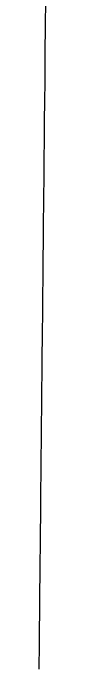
# Model space of a CAD drawing. Extents: x -7.3 to 34, y 0 to 22.
# Drawn here: x 33.16381 to 33.16399, y 3.8867 to 3.9044 of the extents above; entities that cross this region are included whole.
import ezdxf

# ---------------------------------------------------------------- set-up
doc = ezdxf.new("R2010")
doc.units = 0
doc.layers.add('SH_Data', color=7, linetype='Continuous')

msp = doc.modelspace()

# ---------------------------------------------------------------- linework, layer by layer
at = {"layer": 'SH_Data'}
for p, q in [((33.163983, 3.904047), (33.16399, 3.904763)), ((33.163976, 3.903334), (33.163983, 3.904047)), ((33.163969, 3.902625), (33.163976, 3.903334)), ((33.163962, 3.90192), (33.163969, 3.902625)), ((33.163959, 3.901569), (33.163962, 3.90192)), ((33.163955, 3.901219), (33.163959, 3.901569)), ((33.163952, 3.900871), (33.163955, 3.901219)), ((33.163949, 3.900524), (33.163952, 3.900871)), ((33.163945, 3.900178), (33.163949, 3.900524)), ((33.163942, 3.899834), (33.163945, 3.900178)), ((33.163938, 3.899491), (33.163942, 3.899834)), ((33.163935, 3.899149), (33.163938, 3.899491)), ((33.163932, 3.89881), (33.163935, 3.899149)), ((33.163928, 3.898471), (33.163932, 3.89881)), ((33.163925, 3.898134), (33.163928, 3.898471)), ((33.163922, 3.897799), (33.163925, 3.898134)), ((33.163918, 3.897466), (33.163922, 3.897799)), ((33.163915, 3.897135), (33.163918, 3.897466)), ((33.163912, 3.896805), (33.163915, 3.897135)), ((33.163909, 3.896477), (33.163912, 3.896805)), ((33.163906, 3.896151), (33.163909, 3.896477)), ((33.163902, 3.895828), (33.163906, 3.896151)), ((33.163899, 3.895506), (33.163902, 3.895828)), ((33.163896, 3.895186), (33.163899, 3.895506)), ((33.163893, 3.894869), (33.163896, 3.895186)), ((33.16389, 3.894553), (33.163893, 3.894869)), ((33.163887, 3.89424), (33.16389, 3.894553)), ((33.163884, 3.893929), (33.163887, 3.89424)), ((33.163881, 3.893621), (33.163884, 3.893929)), ((33.163878, 3.893314), (33.163881, 3.893621)), ((33.163875, 3.893011), (33.163878, 3.893314)), ((33.163872, 3.892709), (33.163875, 3.893011)), ((33.163869, 3.892411), (33.163872, 3.892709)), ((33.163866, 3.892115), (33.163869, 3.892411)), ((33.163863, 3.891821), (33.163866, 3.892115)), ((33.16386, 3.891531), (33.163863, 3.891821)), ((33.163857, 3.891242), (33.16386, 3.891531)), ((33.163854, 3.890957), (33.163857, 3.891242)), ((33.163852, 3.890675), (33.163854, 3.890957)), ((33.163849, 3.890395), (33.163852, 3.890675)), ((33.163846, 3.890119), (33.163849, 3.890395)), ((33.163844, 3.889845), (33.163846, 3.890119)), ((33.163841, 3.889575), (33.163844, 3.889845)), ((33.163838, 3.889307), (33.163841, 3.889575)), ((33.163836, 3.889043), (33.163838, 3.889307)), ((33.163833, 3.888782), (33.163836, 3.889043)), ((33.163831, 3.888524), (33.163833, 3.888782)), ((33.163828, 3.888269), (33.163831, 3.888524)), ((33.163826, 3.888018), (33.163828, 3.888269)), ((33.163823, 3.88777), (33.163826, 3.888018)), ((33.163821, 3.887526), (33.163823, 3.88777)), ((33.163818, 3.887285), (33.163821, 3.887526)), ((33.163816, 3.887048), (33.163818, 3.887285)), ((33.163814, 3.886814), (33.163816, 3.887048)), ((33.163811, 3.886584), (33.163814, 3.886814))]:
    msp.add_line(p, q, dxfattribs=at)
msp.add_lwpolyline([(33.163811, 3.886584), (33.163814, 3.886814), (33.163816, 3.887048), (33.163818, 3.887285), (33.163821, 3.887526), (33.163823, 3.88777), (33.163826, 3.888018), (33.163828, 3.888269), (33.163831, 3.888524), (33.163833, 3.888782), (33.163836, 3.889043), (33.163838, 3.889307), (33.163841, 3.889575), (33.163844, 3.889845), (33.163846, 3.890119), (33.163849, 3.890395), (33.163852, 3.890675), (33.163854, 3.890957), (33.163857, 3.891242), (33.16386, 3.891531), (33.163863, 3.891821), (33.163866, 3.892115), (33.163869, 3.892411), (33.163872, 3.892709), (33.163875, 3.893011), (33.163878, 3.893314), (33.163881, 3.893621), (33.163884, 3.893929), (33.163887, 3.89424), (33.16389, 3.894553), (33.163893, 3.894869), (33.163896, 3.895186), (33.163899, 3.895506), (33.163902, 3.895828), (33.163906, 3.896151), (33.163909, 3.896477), (33.163912, 3.896805), (33.163915, 3.897135), (33.163918, 3.897466), (33.163922, 3.897799), (33.163925, 3.898134), (33.163928, 3.898471), (33.163932, 3.89881), (33.163935, 3.899149), (33.163938, 3.899491), (33.163942, 3.899834), (33.163945, 3.900178), (33.163949, 3.900524), (33.163952, 3.900871), (33.163955, 3.901219), (33.163959, 3.901569), (33.163962, 3.90192), (33.163969, 3.902625), (33.163976, 3.903334), (33.163983, 3.904047), (33.16399, 3.904763)], dxfattribs=at)

doc.saveas('drawing.dxf')
